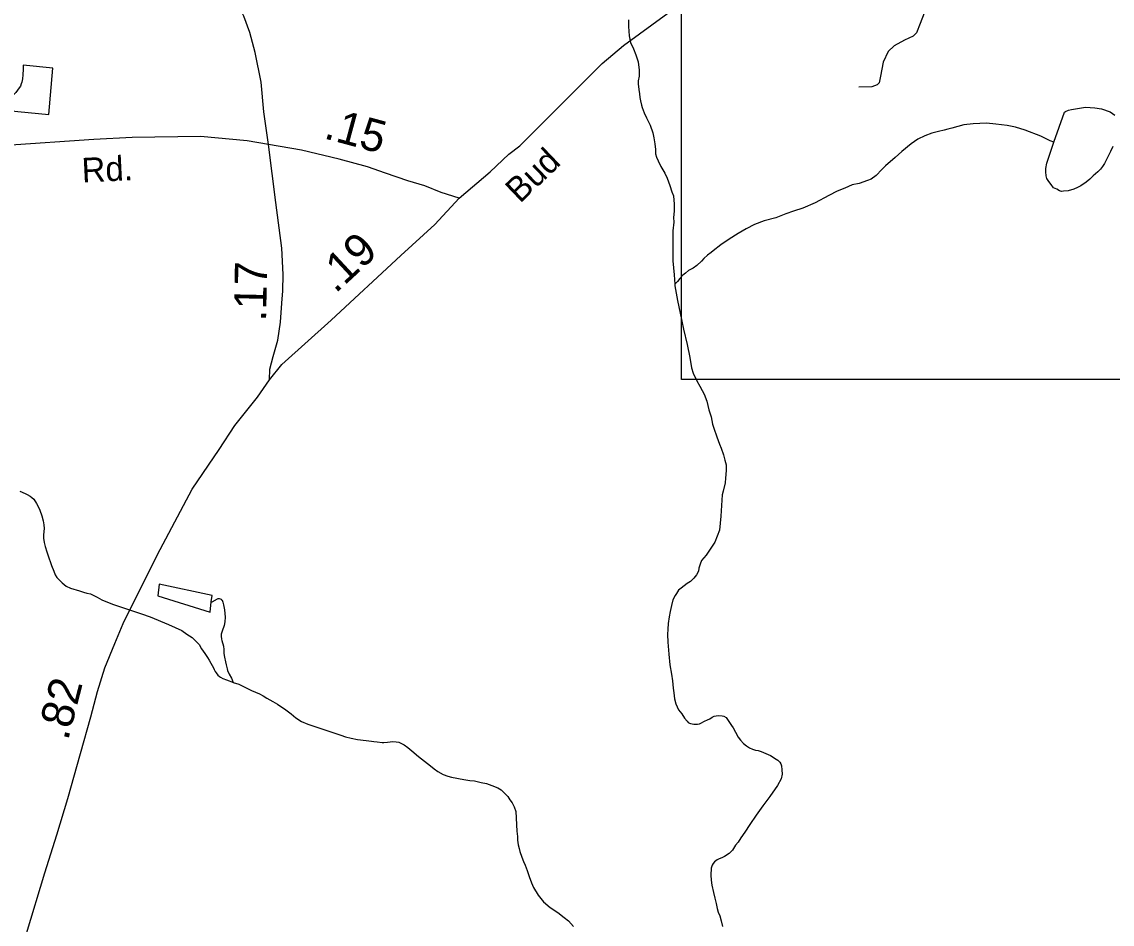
# Model space of a CAD drawing. Extents: x 2220236 to 2384410, y 720751 to 894131.
# Drawn here: x 2271879 to 2276098, y 844747 to 848237 of the extents above; entities that cross this region are included whole.
import ezdxf

# ---------------------------------------------------------------- set-up
doc = ezdxf.new("R2010")
doc.units = 0
for name, color, linetype in [('Exist Hydrographic Creek Single Shore', 7, 'Continuous'), ('Exist Hydrographic Misc Water Feature', 7, 'Continuous'), ('Exist Hydrographic Pond Under 1500 Sq Ft', 7, 'Continuous'), ('Exist Road Non-System Type 51', 7, 'Continuous'), ('Exist Road Secondary Mileage Hundredths English Label', 7, 'Continuous'), ('Exist Road Secondary Type 51 Attributed', 7, 'Continuous'), ('Exist Road Secondary Type 51 Label', 7, 'Continuous'), ('Map Preparation Inset Cut Line', 7, 'Continuous')]:
    doc.layers.add(name, color=color, linetype=linetype)

msp = doc.modelspace()

# ---------------------------------------------------------------- linework, layer by layer
at = {"layer": 'Exist Hydrographic Creek Single Shore'}
for points in [[(2274226.4, 848244.7), (2274226.5, 848218.4), (2274229.4, 848182.3), (2274234.8, 848156.6), (2274245.4, 848132.7), (2274255.4, 848108.6), (2274263.4, 848081.5), (2274268, 848050.3), (2274268.1, 848026.3), (2274264.5, 848008.4), (2274264.2, 847996.9), (2274266.7, 847974.9), (2274268.7, 847958.4), (2274271, 847944.3), (2274273, 847930.5), (2274277.3, 847914.6), (2274279.4, 847904.7), (2274287.5, 847884.9), (2274295.6, 847865), (2274310.1, 847836.9), (2274320.3, 847807.1), (2274324.5, 847787.4), (2274328.3, 847765.3), (2274330.8, 847743), (2274331.4, 847725.9), (2274335.1, 847713.3), (2274341.4, 847699.4), (2274351.1, 847676.9), (2274367.6, 847651.3), (2274375.7, 847631.5), (2274386, 847603.4), (2274394.3, 847579.3), (2274400.2, 847563.7), (2274402.8, 847530.9), (2274402.9, 847503.7), (2274401.1, 847480.1), (2274401.4, 847462), (2274398.7, 847428.3), (2274398.4, 847366), (2274398.3, 847311.9), (2274403.1, 847257.6), (2274405.3, 847221.5)], [(2274405.3, 847221.5), (2274405.5, 847215.9), (2274415.7, 847158.3), (2274426.5, 847109.6), (2274439, 847048), (2274453.6, 846988.6), (2274464, 846938.2), (2274470.7, 846898.1), (2274476.5, 846878.3), (2274490.7, 846848.5), (2274503, 846826.9), (2274511.2, 846811), (2274519.4, 846797), (2274529.7, 846768.9), (2274537.9, 846736.6), (2274545.8, 846708.6), (2274552.1, 846680.6), (2274556.4, 846665.1), (2274568.8, 846631), (2274579, 846602.9), (2274585.3, 846587.4), (2274593.6, 846561.6), (2274599.4, 846541.2), (2274604, 846523.7), (2274603.8, 846501.7), (2274602.2, 846471.2), (2274600.2, 846453.2), (2274592.7, 846421.6), (2274588.8, 846407.6), (2274583.4, 846325), (2274578.1, 846271), (2274560, 846223.8), (2274527.2, 846174.3), (2274509.3, 846152.7), (2274503.2, 846138.7), (2274499.2, 846124.1), (2274497.4, 846112.6), (2274489.8, 846098), (2274479.7, 846084.4), (2274466, 846072.3), (2274454.1, 846064.3), (2274430.1, 846046.8), (2274420.4, 846038.1), (2274412.3, 846025.8), (2274406.5, 846017.7), (2274398.3, 846001.5), (2274392.6, 845979.6), (2274387.2, 845955.8), (2274383.5, 845935.6), (2274380, 845909.4), (2274378.6, 845888.1), (2274377.8, 845867.5), (2274378.2, 845837.3), (2274382.5, 845791.3), (2274386.5, 845749.2), (2274393.3, 845714), (2274397.4, 845687.6), (2274399.7, 845659.7), (2274402, 845641.6), (2274404.1, 845617.6), (2274410.3, 845599.5), (2274414.3, 845587.9), (2274420.6, 845575.6), (2274432.4, 845559.6), (2274442.6, 845544), (2274453.2, 845531.3), (2274458, 845527.3), (2274462.8, 845523.9), (2274466.7, 845522.2), (2274472.3, 845521.1), (2274479.2, 845520.3), (2274487, 845520.1), (2274493, 845520.7), (2274501.2, 845522.1), (2274506.8, 845524.6), (2274521.1, 845531.6), (2274532.7, 845537.2), (2274540.9, 845541), (2274550.6, 845546.7), (2274558.5, 845551.4), (2274566.1, 845552.9), (2274573, 845554.4), (2274588.4, 845553.1), (2274595.3, 845550.7), (2274604, 845545.6), (2274610.1, 845538.9), (2274624.7, 845515.6), (2274631.1, 845505.7), (2274639.9, 845489.7), (2274651.3, 845469.8), (2274659.3, 845458.2), (2274671.5, 845445.8), (2274683.4, 845436.4), (2274694.4, 845428.9), (2274706.1, 845423.7), (2274717.5, 845420.2), (2274728.6, 845418.4)], [(2271871.3, 846421.3), (2271892.1, 846412), (2271899.9, 846408.6), (2271911.9, 846401.8), (2271918, 846397.4), (2271926, 846390), (2271936.2, 846373.4), (2271942.5, 846361.8), (2271948.5, 846347.5), (2271956.5, 846326.1), (2271962.4, 846307.2), (2271965, 846291.4), (2271966.4, 846277.6), (2271963.2, 846252.1), (2271963.6, 846240), (2271966.2, 846222.5), (2271969.8, 846207.7), (2271975.9, 846186.3), (2271984.3, 846164.1), (2271990.2, 846145.9), (2271994.5, 846134.4), (2272002.6, 846111.9), (2272008.9, 846098), (2272014.6, 846088), (2272034.8, 846066.3), (2272050.9, 846054.5), (2272067.2, 846046.6), (2272103, 846035.4), (2272117.4, 846030.8), (2272131.4, 846027.2), (2272145.1, 846023.7), (2272171.4, 846011.6), (2272189.2, 846001.4), (2272229.9, 845984.2), (2272299.6, 845960.8), (2272341.9, 845947.4), (2272376.1, 845935.2), (2272446.4, 845905.9), (2272498.4, 845882.8), (2272518.4, 845868.3), (2272538.8, 845854.8), (2272550.7, 845843), (2272565.2, 845829), (2272575, 845811.4), (2272587.4, 845793.1), (2272597.5, 845777.5), (2272603.6, 845767.5), (2272621.6, 845736), (2272623.8, 845731.6), (2272627.6, 845723.4), (2272630.8, 845718.4), (2272637.1, 845710.1), (2272643.6, 845705), (2272647.8, 845701.6), (2272656.9, 845697.5), (2272670.9, 845691.3), (2272681.3, 845687.2), (2272694.3, 845682.6), (2272697.2, 845681.9)], [(2272697.2, 845681.9), (2272718.4, 845674.9), (2272768.4, 845650.9), (2272798.3, 845637.2), (2272812.6, 845629.3), (2272827.8, 845620.2), (2272850.8, 845608.2), (2272869, 845598), (2272901, 845576), (2272921.4, 845560.8), (2272940.1, 845544.7), (2272961.4, 845530.5), (2272985.5, 845520.8), (2273005.3, 845513.2), (2273113.8, 845478.1), (2273132.1, 845471.8), (2273153.9, 845466.4), (2273178.1, 845461), (2273211.8, 845457), (2273232.1, 845455), (2273241.9, 845453.1), (2273254, 845451.3), (2273273.9, 845449.2), (2273279.8, 845449.1), (2273293.7, 845450.4), (2273304.2, 845451.8), (2273315, 845452.6), (2273328.1, 845452.3), (2273337.9, 845450.5), (2273348, 845446), (2273358.1, 845440.2), (2273372.3, 845430.1), (2273388.1, 845416.7), (2273414.5, 845394.8), (2273460.7, 845359.4), (2273475.2, 845347.6), (2273489.1, 845337.5), (2273509.2, 845325.6), (2273527.1, 845319.3), (2273541.1, 845315.7), (2273589.1, 845306.5), (2273613, 845302.8), (2273631, 845300.7), (2273657.1, 845294.6), (2273677.4, 845290.9), (2273687.1, 845287.4), (2273697.5, 845283), (2273721.3, 845273.6), (2273733.6, 845265.8), (2273743.6, 845255.8), (2273759.6, 845240), (2273767.9, 845227.4), (2273775.9, 845215.7), (2273784.1, 845200.2), (2273790.2, 845182), (2273794.9, 845106.4), (2273797.1, 845085.7), (2273797.1, 845072), (2273799.4, 845053.9), (2273803.4, 845039.7), (2273805.7, 845028.2), (2273813.8, 845006), (2273820, 844988.5), (2273826.3, 844974.6), (2273834.4, 844954.8), (2273842.4, 844930.6), (2273850.8, 844906.9), (2273858.9, 844888.6), (2273877.3, 844858.7), (2273897.5, 844832.7), (2273923.6, 844810.9), (2273953.7, 844791.6), (2273978.2, 844772), (2273994, 844759.6), (2274014.2, 844737.8)], [(2274728.6, 845418.4), (2274739.7, 845414.8), (2274775.8, 845399.3), (2274785.8, 845393.2), (2274792, 845389.2), (2274804.9, 845380.7), (2274812, 845373), (2274816.1, 845367.3), (2274818.2, 845359.1), (2274820.2, 845343.3), (2274820.5, 845326.9), (2274816.9, 845308.9), (2274802.9, 845283), (2274773.2, 845241), (2274745.8, 845204.8), (2274720.2, 845168.3), (2274696.4, 845132), (2274676.5, 845101.9), (2274660.9, 845080.3), (2274651.1, 845064.1), (2274641, 845051.8), (2274629.1, 845033.4), (2274615.4, 845019.6), (2274597.4, 845007.8), (2274587.5, 845003.1), (2274577.6, 844999), (2274569.3, 844995.3), (2274559.3, 844987.9), (2274553.9, 844980.8), (2274549.9, 844975), (2274546, 844962.9), (2274544.8, 844935.7), (2274546.3, 844917), (2274548.6, 844897.3), (2274554.9, 844869.3), (2274561, 844846.9), (2274565.5, 844827.1), (2274569.3, 844807.3), (2274573.3, 844793.5), (2274579.6, 844779.2), (2274585.7, 844759.4), (2274589.9, 844737.4)]]:
    msp.add_lwpolyline(points, dxfattribs=at)
at = {"layer": 'Exist Hydrographic Misc Water Feature'}
for points in [[(2275871.6, 847771), (2275857.7, 847776.9), (2275822.3, 847795), (2275761.4, 847817.6), (2275723.6, 847829.8), (2275691.3, 847835.4), (2275647.1, 847841.3), (2275611.1, 847844.3), (2275559.9, 847842.1), (2275523.4, 847837.9), (2275501.3, 847831.8), (2275477.5, 847825.1), (2275461.4, 847821.2), (2275447.5, 847817.5), (2275425.8, 847813), (2275400.7, 847806), (2275372.6, 847795.1), (2275346.1, 847782.6), (2275320.2, 847764.4), (2275284.5, 847735.6), (2275258.7, 847711.6), (2275221, 847679.5), (2275206.9, 847665.1), (2275185.1, 847642.6), (2275164.8, 847628.2), (2275151.6, 847622.6), (2275119.5, 847611.8), (2275091.5, 847605.8), (2275063.7, 847593.3), (2275034, 847581.7), (2275002.1, 847565), (2274948.4, 847536.6), (2274900.4, 847516.3), (2274864.7, 847503.9), (2274834.7, 847494), (2274797, 847479.1), (2274750.8, 847466.9), (2274713.4, 847452.3), (2274681.3, 847436.5), (2274651.4, 847418.1), (2274615.8, 847395.9), (2274583.9, 847373.6), (2274554.2, 847351.3), (2274546.2, 847344.9), (2274532.6, 847334.7), (2274518.5, 847320.9), (2274508.5, 847310.6), (2274490.7, 847294.5), (2274476.7, 847284), (2274458.8, 847274.5), (2274447.1, 847264.3), (2274437.1, 847256.3), (2274425.4, 847244.1), (2274415.6, 847232.1), (2274405.3, 847221.5)], [(2272612.5, 845993.6), (2272615.5, 845993.6), (2272637, 846005.3), (2272639.3, 846006.2), (2272643, 846006.1), (2272646.9, 846005.1), (2272650.1, 846003.3), (2272652.4, 846001.7), (2272654.6, 845999.3), (2272657.4, 845991.7), (2272660.1, 845981.2), (2272663.7, 845962.1), (2272666.1, 845934.1), (2272664.7, 845915.5), (2272662.5, 845902.4), (2272654.4, 845880.3), (2272651.3, 845872.1), (2272650.6, 845868.2), (2272650.4, 845860), (2272651.5, 845849.2), (2272652.7, 845844.2), (2272659.1, 845822.1), (2272660.9, 845809.6), (2272661.2, 845794.2), (2272663.2, 845780), (2272667.4, 845761.9), (2272670.4, 845749.7), (2272673.7, 845733.9), (2272675.6, 845728.3), (2272681.8, 845714), (2272690, 845698.5), (2272697.2, 845681.9)]]:
    msp.add_lwpolyline(points, dxfattribs=at)
at = {"layer": 'Exist Hydrographic Pond Under 1500 Sq Ft'}
for points in [[(2271863.4, 847890.3), (2271984.5, 847877.9), (2271999, 848058), (2271885.1, 848069.2), (2271884.8, 848053.8), (2271883.4, 848031.5), (2271881.4, 848016.8), (2271879.5, 848003.1), (2271877.4, 847997.2), (2271873.6, 847987.5), (2271869.5, 847981), (2271855.7, 847963.2), (2271836.6, 847942.3), (2271818.2, 847925.6), (2271806.2, 847918.3), (2271792.6, 847910.4), (2271787.6, 847906.6), (2271785.2, 847901.7), (2271784.5, 847898.5), (2271863.4, 847890.3)], [(2275871.6, 847771), (2275912.8, 847887.2), (2275916.8, 847889.8), (2275929.3, 847894.4), (2275940.5, 847897.5), (2275994.5, 847906.2), (2276030.5, 847904.5), (2276056.4, 847900.7), (2276090.6, 847888.5), (2276108.7, 847875)], [(2276099.9, 847754.8), (2276092, 847735.3), (2276068.4, 847688.8), (2276060.6, 847676.9), (2276052.8, 847666.2), (2276042.8, 847656.6), (2276024.7, 847640.6), (2276011, 847627.7), (2275997.3, 847615.9), (2275977, 847602.2), (2275963.5, 847595.9), (2275949.6, 847589.6), (2275927.5, 847583.5), (2275909.4, 847581.6), (2275901.2, 847580.8), (2275893.7, 847583.6), (2275883.3, 847589.4), (2275871.3, 847594.5), (2275861.4, 847607.2), (2275853.4, 847618.9), (2275845.4, 847630.5), (2275843, 847640.4), (2275841.1, 847656.8), (2275840.7, 847669), (2275844.4, 847690.2), (2275871.6, 847771)], [(2272612.5, 845993.6), (2272615.3, 846018.2), (2272410.9, 846061.8), (2272405, 846016), (2272607.8, 845953.4), (2272612.5, 845993.6)]]:
    msp.add_lwpolyline(points, dxfattribs=at)
at = {"layer": 'Exist Road Non-System Type 51'}
msp.add_lwpolyline([(2275552.4, 848624.3), (2275548, 848579.8), (2275516.9, 848528), (2275472.4, 848458.3), (2275432.4, 848421.2), (2275407.2, 848381.2), (2275386.5, 848310.1), (2275355.4, 848230), (2275341.3, 848194.4), (2275328, 848181.1), (2275293.9, 848166.3), (2275253.9, 848144), (2275231.7, 848121.8), (2275212.4, 848080.3), (2275202.1, 848026.9), (2275196.1, 848000.2), (2275188.7, 847992.8), (2275168, 847985.4), (2275117.6, 847983.9)], dxfattribs=at)
at = {"layer": 'Exist Road Secondary Type 51 Attributed'}
for points in [[(2272834.1, 847761.6), (2272816.3, 847889.1), (2272805.9, 848003.2), (2272782.2, 848117.4), (2272761.5, 848195.9), (2272737.8, 848258.2), (2272720, 848295.2), (2272693.3, 848344.1), (2272651.9, 848400.5), (2272579.3, 848493.9), (2272386.7, 848702.9), (2272083.7, 849009.7), (2272031.9, 849073.5), (2271982.3, 849126.8), (2271928.9, 849202.4), (2271884.5, 849285.4), (2271840.1, 849375.9)], [(2273571.5, 847555), (2273691.8, 847656.3), (2273763.6, 847724.5), (2273805.9, 847757.1), (2274124.4, 848076), (2274207.8, 848144.9), (2274378.6, 848270.3), (2274467.3, 848329.3), (2274670.3, 848433.1), (2274849.5, 848495.3), (2274966.5, 848529.4), (2275386.9, 848601.7), (2276042.1, 848688.7), (2276258.3, 848710.3)], [(2272834.1, 847761.6), (2272751.1, 847776.4), (2272570.4, 847792.7), (2272305.9, 847789), (2272158, 847781.7), (2271818.4, 847758.4), (2271676.5, 847751.1), (2271582.6, 847752.3), (2271492.6, 847753.4), (2271383, 847754.2), (2271001.6, 847777.9), (2270909.7, 847782.3), (2270798.6, 847789.8), (2270728.3, 847792.7), (2270645.3, 847798.6), (2270572.7, 847794.2), (2270507.5, 847779.4), (2270431.5, 847756.4), (2270014.2, 847580.7), (2269369.8, 847282.8), (2268555.4, 846907)], [(2273571.5, 847555), (2273501.4, 847576.3), (2273439.1, 847601.7), (2273373.3, 847622.3), (2273285.9, 847651.9), (2273216.3, 847675.6), (2273106.6, 847705.3), (2272961.5, 847740.8), (2272834.1, 847761.6)], [(2272837, 846851.4), (2272838.5, 846892.9), (2272851.8, 846941.9), (2272869.6, 847005.6), (2272880, 847075.3), (2272885.7, 847148.7), (2272889.3, 847196.7), (2272890.6, 847258.8), (2272885.9, 847361.4), (2272862.2, 847537.8), (2272834.1, 847761.6)], [(2272837, 846851.4), (2272885.9, 846910.8), (2273076.2, 847082.6), (2273345.8, 847332.9), (2273477.7, 847453.3), (2273571.5, 847555)], [(2271897.8, 844710.9), (2271968.2, 844945.2), (2272014.9, 845091.9), (2272057.8, 845232.7), (2272106.7, 845406.2), (2272146.7, 845548.5), (2272171.9, 845646.3), (2272200.8, 845738.2), (2272239.3, 845831.6), (2272271.9, 845910.2), (2272362.2, 846091), (2272414.1, 846196.2), (2272537.8, 846429), (2272643, 846583.1), (2272703.7, 846675), (2272791.1, 846784.7), (2272837, 846851.4)]]:
    msp.add_lwpolyline(points, dxfattribs=at)
at = {"layer": 'Map Preparation Inset Cut Line'}
msp.add_lwpolyline([(2274432.1, 854276.6), (2281957.8, 854276.6), (2281957.8, 846853.3), (2274432.1, 846853.3), (2274432.1, 854276.6)], dxfattribs=at)
msp.add_lwpolyline([(2274432.1, 854276.6), (2281957.8, 854276.6), (2281957.8, 846853.3), (2274432.1, 846853.3), (2274432.1, 854276.6)], dxfattribs=at)

# ---------------------------------------------------------------- texts
at = {"layer": 'Exist Road Secondary Mileage Hundredths English Label'}
for s, rotation, p in [('.15', 344.867, (2273043.9, 847787)), ('.19', 42.8739, (2273092.8, 847183.4)), ('.17', 88.8015, (2272824.2, 847076.7)), ('.82', 75.5648, (2272057.8, 845453.8))]:
    msp.add_text(s, height=125, rotation=rotation, dxfattribs=at).set_placement(p)
at = {"layer": 'Exist Road Secondary Type 51 Label'}
for s, rotation, p in [('Bud', 43.7077, (2273806.4, 847532.1)), ('Rd.', 2.8256, (2272113.2, 847615))]:
    msp.add_text(s, height=95, rotation=rotation, dxfattribs=at).set_placement(p)

doc.saveas('drawing.dxf')
